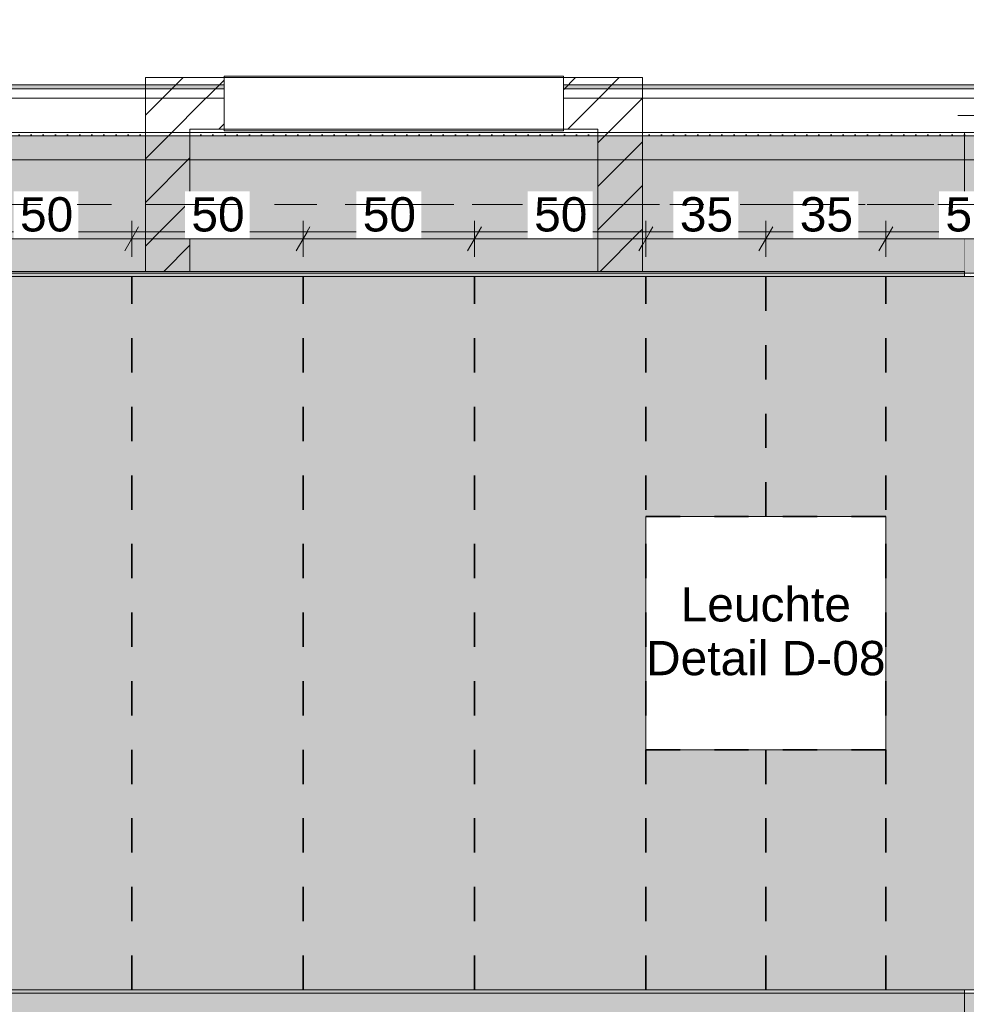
# Model space of a CAD drawing. Header units: metres. Extents: x -3.6 to 84.5, y -11 to 16.8.
# Tile 290 of 389: x 37.2 to 40, y 6 to 8.8. Entities that reach past the tile are written whole.
import ezdxf

# ---------------------------------------------------------------- set-up
doc = ezdxf.new("R2010")
doc.units = ezdxf.units.M
doc.header["$MEASUREMENT"] = 0
for name, pattern in [('Achse', [0.2, 0.1, -0.05, 0, -0.05]), ('Punktlinie weit', [0.06, 0.01, -0.05]), ('Strichlinie doppelt', [0.546806, 0.264583, -0.105833, 0.070556, -0.105833]), ('Wipeout_Contour', [1, 0, -1])]:
    doc.linetypes.add(name, pattern=pattern)
for name, color, linetype in [('154 - Bemaßung_ Beschriftung.Ausbau - Deckenspiegel', 7, 'Continuous'), ('451 - Universal.Achsen Raster', 7, 'Continuous'), ('605 - Struktur.Wand Innen', 7, 'Continuous'), ('607 - Struktur.Stütze', 7, 'Continuous'), ('608 - Struktur.Träger', 7, 'Continuous'), ('Abbruch_302 - Elemente.Schraffur', 7, 'Continuous'), ('Abbruch_605 - Struktur.Wand Innen', 7, 'Continuous'), ('Neubau_154 - Bemaßung_ Beschriftung.Ausbau - Deckenspiegel', 7, 'Continuous'), ('Neubau_651 - Abdeckung.Decke abgehängt_ bekleidet', 7, 'Continuous'), ('Neubau_653 - Abdeckung.TB Verkofferung', 7, 'Continuous'), ('Neubau_804 - HKLSE.Elektrik', 7, 'Continuous')]:
    doc.layers.add(name, color=color, linetype=linetype)
doc.styles.add('ERSTELLTER_STIL_2', font='txt')
doc.linetypes.add('Abbruch 1', pattern='A,0,[1,2022.0244.A_L5A-PL04.04_iB_Deckenspiegel 2.OG1.Shx,S=0.001984,R=0,X=0,Y=0],-0.25,0', length=0.25)
doc.dimstyles.new('ERSTELLTER_STIL__2', dxfattribs={"dimtxt": 0.1, "dimasz": 0.0532, "dimexe": 0.18, "dimexo": 0.0625, "dimgap": 0, "dimtad": 1, "dimtih": 1, "dimtoh": 1, "dimzin": 0, "dimdsep": 46, "dimtxsty": 'ERSTELLTER_STIL_2', "dimblk": 'ARROWHEAD_2', "dimblk1": 'ARROWHEAD_2', "dimblk2": 'ARROWHEAD_2', "dimcen": 0.09, "dimse1": 1, "dimse2": 1, "dimclrd": 7, "dimclre": 7, "dimclrt": 7, "dimazin": 0, "dimtfac": 1, "dimtdec": 4, "dimtmove": 0, "dimatfit": 3, "dimfxl": 1, "dimtolj": 1, "dimtzin": 0, "dimarcsym": 0})
doc.dimstyles.new('ERSTELLTER_STIL__5', dxfattribs={"dimtxt": 0.18, "dimasz": 0.02736, "dimexe": 0.18, "dimexo": 0.0625, "dimgap": 0, "dimtad": 0, "dimtih": 1, "dimtoh": 1, "dimdec": 4, "dimzin": 0, "dimdsep": 46, "dimcen": 0.09, "dimadec": 0, "dimazin": 0, "dimtfac": 1, "dimtdec": 4, "dimtmove": 0, "dimatfit": 3, "dimldrblk": 'ARROWHEAD_11', "dimfxl": 1, "dimtolj": 1, "dimtzin": 0, "dimarcsym": 0})
pattern_1 = [(45, (0, 0), (-0.01767767, 0.01767767), [0, -0.025])]
pattern_2 = [(45, (0, 0), (-0.0636396, 0.0636396), [])]
pattern_3 = [(45, (0, 0), (-0.08485281, 0.08485281), []), (45, (-0.04243, 0.04243), (-0.08485281, 0.08485281), [0.09, -0.03])]

# ---------------------------------------------------------------- blocks, each defined once
blk = doc.blocks.new('*D272')
at = {"layer": '154 - Bemaßung_ Beschriftung.Ausbau - Deckenspiegel', "color": 7, "linetype": 'Continuous', "lineweight": 5}
for p, q in [((37.04, 8.1475), (37.04, 8.2525)), ((37.54, 8.1475), (37.54, 8.2525)), ((37.0602, 8.235), (37.0198, 8.165)), ((37.5602, 8.235), (37.5198, 8.165)), ((37.04, 8.2), (37.54, 8.2))]:
    blk.add_line(p, q, dxfattribs=at)
at = {"color": 254, "linetype": 'Wipeout_Contour', "lineweight": 0, "ltscale": 152.795661}
blk.add_wipeout([(37.1954, 8.2012), (37.3846, 8.2012), (37.3846, 8.3387), (37.1954, 8.3387)], dxfattribs=at).dxf.layer = '154 - Bemaßung_ Beschriftung.Ausbau - Deckenspiegel'
at = {"layer": '154 - Bemaßung_ Beschriftung.Ausbau - Deckenspiegel', "color": 7, "lineweight": 5, "insert": (37.2141, 8.22), "char_height": 0.1, "attachment_point": 7, "style": 'ERSTELLTER_STIL_2'}
blk.add_mtext('\\A1;{\\pql;\\fArial|b0|i0|c0|p38;50}', dxfattribs=at)
blk = doc.blocks.new('ARROWHEAD_2')
at = {"color": 0, "linetype": 'Continuous', "lineweight": 0}
for p, q in [((-0.378, -0.655), (0.378, 0.655)), ((0, 0), (-1, 0))]:
    blk.add_line(p, q, dxfattribs=at)
blk = doc.blocks.new('*D273')
at = {"layer": '154 - Bemaßung_ Beschriftung.Ausbau - Deckenspiegel', "color": 7, "linetype": 'Continuous', "lineweight": 5}
for p, q in [((37.54, 8.1475), (37.54, 8.2525)), ((38.04, 8.1475), (38.04, 8.2525)), ((37.5602, 8.235), (37.5198, 8.165)), ((38.0602, 8.235), (38.0198, 8.165)), ((37.54, 8.2), (38.04, 8.2))]:
    blk.add_line(p, q, dxfattribs=at)
at = {"color": 254, "linetype": 'Wipeout_Contour', "lineweight": 0, "ltscale": 154.748702}
blk.add_wipeout([(37.6954, 8.2012), (37.8846, 8.2012), (37.8846, 8.3387), (37.6954, 8.3387)], dxfattribs=at).dxf.layer = '154 - Bemaßung_ Beschriftung.Ausbau - Deckenspiegel'
at = {"layer": '154 - Bemaßung_ Beschriftung.Ausbau - Deckenspiegel', "color": 7, "lineweight": 5, "insert": (37.7141, 8.22), "char_height": 0.1, "attachment_point": 7, "style": 'ERSTELLTER_STIL_2'}
blk.add_mtext('\\A1;{\\pql;\\fArial|b0|i0|c0|p38;50}', dxfattribs=at)
blk = doc.blocks.new('*D274')
at = {"layer": '154 - Bemaßung_ Beschriftung.Ausbau - Deckenspiegel', "color": 7, "linetype": 'Continuous', "lineweight": 5}
for p, q in [((38.04, 8.1475), (38.04, 8.2525)), ((38.54, 8.1475), (38.54, 8.2525)), ((38.0602, 8.235), (38.0198, 8.165)), ((38.5602, 8.235), (38.5198, 8.165)), ((38.04, 8.2), (38.54, 8.2))]:
    blk.add_line(p, q, dxfattribs=at)
at = {"color": 254, "linetype": 'Wipeout_Contour', "lineweight": 0, "ltscale": 156.702926}
blk.add_wipeout([(38.1954, 8.2012), (38.3846, 8.2012), (38.3846, 8.3387), (38.1954, 8.3387)], dxfattribs=at).dxf.layer = '154 - Bemaßung_ Beschriftung.Ausbau - Deckenspiegel'
at = {"layer": '154 - Bemaßung_ Beschriftung.Ausbau - Deckenspiegel', "color": 7, "lineweight": 5, "insert": (38.2141, 8.22), "char_height": 0.1, "attachment_point": 7, "style": 'ERSTELLTER_STIL_2'}
blk.add_mtext('\\A1;{\\pql;\\fArial|b0|i0|c0|p38;50}', dxfattribs=at)
blk = doc.blocks.new('*D275')
at = {"layer": '154 - Bemaßung_ Beschriftung.Ausbau - Deckenspiegel', "color": 7, "linetype": 'Continuous', "lineweight": 5}
for p, q in [((38.54, 8.1475), (38.54, 8.2525)), ((39.04, 8.1475), (39.04, 8.2525)), ((38.5602, 8.235), (38.5198, 8.165)), ((39.0602, 8.235), (39.0198, 8.165)), ((38.54, 8.2), (39.04, 8.2))]:
    blk.add_line(p, q, dxfattribs=at)
at = {"color": 254, "linetype": 'Wipeout_Contour', "lineweight": 0, "ltscale": 158.658291}
blk.add_wipeout([(38.6954, 8.2012), (38.8846, 8.2012), (38.8846, 8.3387), (38.6954, 8.3387)], dxfattribs=at).dxf.layer = '154 - Bemaßung_ Beschriftung.Ausbau - Deckenspiegel'
at = {"layer": '154 - Bemaßung_ Beschriftung.Ausbau - Deckenspiegel', "color": 7, "lineweight": 5, "insert": (38.7141, 8.22), "char_height": 0.1, "attachment_point": 7, "style": 'ERSTELLTER_STIL_2'}
blk.add_mtext('\\A1;{\\pql;\\fArial|b0|i0|c0|p38;50}', dxfattribs=at)
blk = doc.blocks.new('*D276')
at = {"layer": '154 - Bemaßung_ Beschriftung.Ausbau - Deckenspiegel', "color": 7, "linetype": 'Continuous', "lineweight": 5}
for p, q in [((39.04, 8.1475), (39.04, 8.2525)), ((39.39, 8.1475), (39.39, 8.2525)), ((39.0602, 8.235), (39.0198, 8.165)), ((39.4102, 8.235), (39.3698, 8.165)), ((39.04, 8.2), (39.39, 8.2))]:
    blk.add_line(p, q, dxfattribs=at)
at = {"color": 254, "linetype": 'Wipeout_Contour', "lineweight": 0, "ltscale": 160.321217}
blk.add_wipeout([(39.1204, 8.2012), (39.3096, 8.2012), (39.3096, 8.3387), (39.1204, 8.3387)], dxfattribs=at).dxf.layer = '154 - Bemaßung_ Beschriftung.Ausbau - Deckenspiegel'
at = {"layer": '154 - Bemaßung_ Beschriftung.Ausbau - Deckenspiegel', "color": 7, "lineweight": 5, "insert": (39.1391, 8.22), "char_height": 0.1, "attachment_point": 7, "style": 'ERSTELLTER_STIL_2'}
blk.add_mtext('\\A1;{\\pql;\\fArial|b0|i0|c0|p38;35}', dxfattribs=at)
blk = doc.blocks.new('*D277')
at = {"layer": '154 - Bemaßung_ Beschriftung.Ausbau - Deckenspiegel', "color": 7, "linetype": 'Continuous', "lineweight": 5}
for p, q in [((39.39, 8.1475), (39.39, 8.2525)), ((39.74, 8.1475), (39.74, 8.2525)), ((39.4102, 8.235), (39.3698, 8.165)), ((39.7602, 8.235), (39.7198, 8.165)), ((39.39, 8.2), (39.74, 8.2))]:
    blk.add_line(p, q, dxfattribs=at)
at = {"color": 254, "linetype": 'Wipeout_Contour', "lineweight": 0, "ltscale": 161.691264}
blk.add_wipeout([(39.4704, 8.2012), (39.6596, 8.2012), (39.6596, 8.3387), (39.4704, 8.3387)], dxfattribs=at).dxf.layer = '154 - Bemaßung_ Beschriftung.Ausbau - Deckenspiegel'
at = {"layer": '154 - Bemaßung_ Beschriftung.Ausbau - Deckenspiegel', "color": 7, "lineweight": 5, "insert": (39.4891, 8.22), "char_height": 0.1, "attachment_point": 7, "style": 'ERSTELLTER_STIL_2'}
blk.add_mtext('\\A1;{\\pql;\\fArial|b0|i0|c0|p38;35}', dxfattribs=at)
blk = doc.blocks.new('*D278')
at = {"layer": '154 - Bemaßung_ Beschriftung.Ausbau - Deckenspiegel', "color": 7, "linetype": 'Continuous', "lineweight": 5}
for p, q in [((39.74, 8.1475), (39.74, 8.2525)), ((40.24, 8.1475), (40.24, 8.2525)), ((39.7602, 8.235), (39.7198, 8.165)), ((40.2602, 8.235), (40.2198, 8.165)), ((39.74, 8.2), (40.24, 8.2))]:
    blk.add_line(p, q, dxfattribs=at)
at = {"color": 254, "linetype": 'Wipeout_Contour', "lineweight": 0, "ltscale": 163.355575}
blk.add_wipeout([(39.8954, 8.2012), (40.0846, 8.2012), (40.0846, 8.3387), (39.8954, 8.3387)], dxfattribs=at).dxf.layer = '154 - Bemaßung_ Beschriftung.Ausbau - Deckenspiegel'
at = {"layer": '154 - Bemaßung_ Beschriftung.Ausbau - Deckenspiegel', "color": 7, "lineweight": 5, "insert": (39.9141, 8.22), "char_height": 0.1, "attachment_point": 7, "style": 'ERSTELLTER_STIL_2'}
blk.add_mtext('\\A1;{\\pql;\\fArial|b0|i0|c0|p38;50}', dxfattribs=at)
blk = doc.blocks.new('*D409')
at = {"layer": '154 - Bemaßung_ Beschriftung.Ausbau - Deckenspiegel', "color": 7, "linetype": 'Continuous', "lineweight": 5}
for p, q in [((19.49, 8.3775), (19.49, 8.4825)), ((43.335, 8.3775), (43.335, 8.4825)), ((19.5102, 8.465), (19.4698, 8.395)), ((43.3148, 8.395), (43.3552, 8.465)), ((19.4558, 8.43), (19.49, 8.43)), ((19.49, 8.43), (43.335, 8.43)), ((43.335, 8.43), (43.3692, 8.43))]:
    blk.add_line(p, q, dxfattribs=at)
at = {"color": 254, "linetype": 'Wipeout_Contour', "lineweight": 0, "ltscale": 130.180221}
blk.add_wipeout([(31.1977, 8.4312), (31.6273, 8.4312), (31.6273, 8.5687), (31.1977, 8.5687)], dxfattribs=at).dxf.layer = '154 - Bemaßung_ Beschriftung.Ausbau - Deckenspiegel'
at = {"layer": '154 - Bemaßung_ Beschriftung.Ausbau - Deckenspiegel', "color": 7, "lineweight": 5, "insert": (31.2165, 8.4306), "char_height": 0.1, "attachment_point": 7, "style": 'ERSTELLTER_STIL_2'}
blk.add_mtext('\\A1;{\\pql;\\fArial|b0|i0|c0|p38;23,84\\fArial|b0|i0|c0|p38;\\A1{\\H.66x;\\S5^  ;}}', dxfattribs=at)
blk = doc.blocks.new('ARROWHEAD_11')
at = {"color": 0, "linetype": 'Continuous', "lineweight": 0}
blk.add_line((0, 0), (-1, 0), dxfattribs=at)
at = {"color": 0, "linetype": 'Continuous', "lineweight": 0, "const_width": 0.25, "flags": 128}
blk.add_lwpolyline([(-0.125, 0, 1), (0.125, 0, 1)], format="xyb", close=True, dxfattribs=at)

msp = doc.modelspace()

# ---------------------------------------------------------------- hatches: boundary and pattern name
at = {"layer": '607 - Struktur.Stütze', "linetype": 'Continuous', "lineweight": 0, "true_color": 0x000000}
h = msp.add_hatch(dxfattribs=at)
h.set_pattern_fill('Gips_0001', color=18, style=0, pattern_type=2)
h.set_pattern_definition(pattern_1)
h.paths.add_polyline_path([(39.97, 8.51), (39.97, 8.09), (40.29, 8.09), (40.29, 8.51), (40.21, 8.51), (40.21, 8.5), (40.28, 8.5), (40.28, 8.1), (39.98, 8.1), (39.98, 8.5), (40.05, 8.5), (40.05, 8.51)])
h = msp.add_hatch(dxfattribs=at)
h.set_pattern_fill('Gips_0001', color=18, style=0, pattern_type=2)
h.set_pattern_definition(pattern_1)
h.paths.add_polyline_path([(39.97, 6.01), (39.97, 5.19), (40.015, 5.19), (40.015, 5.2), (39.98, 5.2), (39.98, 6), (40.28, 6), (40.28, 5.2), (40.165, 5.2), (40.165, 5.19), (40.29, 5.19), (40.29, 6.01)])
at = {"layer": '608 - Struktur.Träger', "linetype": 'Continuous', "lineweight": 0, "true_color": 0x000000}
h = msp.add_hatch(dxfattribs=at)
h.set_pattern_fill('Gips_0001', color=18, style=0, pattern_type=2)
h.set_pattern_definition(pattern_1)
h.paths.add_polyline_path([(36.61, 8.51), (36.61, 8.5), (37.58, 8.5), (37.58, 8.51)])
h = msp.add_hatch(dxfattribs=at)
h.set_pattern_fill('Gips_0001', color=18, style=0, pattern_type=2)
h.set_pattern_definition(pattern_1)
h.paths.add_polyline_path([(39.03, 8.5), (39.97, 8.5), (39.97, 8.51), (39.03, 8.51)])
h = msp.add_hatch(dxfattribs=at)
h.set_pattern_fill('Gips_0001', color=18, style=0, pattern_type=2)
h.set_pattern_definition(pattern_1)
h.paths.add_polyline_path([(39.97, 6.01), (33.09, 6.01), (33.09, 6), (39.97, 6)])
h = msp.add_hatch(dxfattribs=at)
h.set_pattern_fill('Beton__Stahlbeton_0001', color=18, style=0, pattern_type=2)
h.set_pattern_definition(pattern_3)
h.paths.add_polyline_path([(0.69, 6), (0.38, 6), (0.38, 5.8), (0.69, 5.8), (7.57, 5.8), (7.89, 5.8), (11.17, 5.8), (11.49, 5.8), (18.37, 5.8), (18.69, 5.8), (22.06, 5.8), (22.19, 5.8), (25.57, 5.8), (25.89, 5.8), (32.77, 5.8), (33.09, 5.8), (36.465, 5.8), (36.605, 5.8), (39.97, 5.8), (40.29, 5.8), (47.17, 5.8), (47.49, 5.8), (50.85, 5.8), (51.02, 5.8), (54.37, 5.8), (54.69, 5.8), (58.07, 5.8), (58.205, 5.8), (61.57, 5.8), (61.88, 5.8), (61.88, 6), (61.57, 6), (54.69, 6), (54.37, 6), (50.9625, 6), (50.8975, 6), (47.49, 6), (47.17, 6), (40.29, 6), (39.97, 6), (33.09, 6), (25.57, 6), (18.69, 6), (18.37, 6), (14.945, 6), (14.88, 6), (11.49, 6), (11.17, 6), (7.89, 6), (7.57, 6)])
at = {"layer": 'Abbruch_605 - Struktur.Wand Innen', "linetype": 'Continuous', "lineweight": 0, "true_color": 0x000000}
h = msp.add_hatch(dxfattribs=at)
h.set_pattern_fill('MW_Ziegel_0001', color=18, style=0, pattern_type=2)
h.set_pattern_definition(pattern_2)
h.paths.add_polyline_path([(37.58, 8.5201), (37.71, 8.5201), (37.58, 8.6701)])
h = msp.add_hatch(dxfattribs=at)
h.set_pattern_fill('MW_Ziegel_0001', color=18, style=0, pattern_type=2)
h.set_pattern_definition(pattern_2)
h.paths.add_polyline_path([(37.71, 8.6701), (37.58, 8.6701), (37.71, 8.5201)])
h = msp.add_hatch(dxfattribs=at)
h.set_pattern_fill('MW_Ziegel_0001', color=18, style=0, pattern_type=2)
h.set_pattern_definition(pattern_2)
h.paths.add_polyline_path([(38.9, 8.52), (39.03, 8.52), (39.03, 8.67)])
h = msp.add_hatch(dxfattribs=at)
h.set_pattern_fill('MW_Ziegel_0001', color=18, style=0, pattern_type=2)
h.set_pattern_definition(pattern_2)
h.paths.add_polyline_path([(38.9, 8.52), (39.03, 8.67), (38.9, 8.67)])
h = msp.add_hatch(dxfattribs=at)
h.set_pattern_fill('MW_Ziegel_0001', color=18, style=0, pattern_type=2)
h.set_pattern_definition(pattern_2)
h.paths.add_polyline_path([(37.58, 8.5201), (37.58, 8.22), (37.71, 8.22), (37.71, 8.5201)])
h = msp.add_hatch(dxfattribs=at)
h.set_pattern_fill('MW_Ziegel_0001', color=18, style=0, pattern_type=2)
h.set_pattern_definition(pattern_2)
h.paths.add_polyline_path([(38.9, 8.52), (38.9, 8.22), (39.03, 8.22), (39.03, 8.52)])
h = msp.add_hatch(dxfattribs=at)
h.set_pattern_fill('MW_Ziegel_0001', color=18, style=0, pattern_type=2)
h.set_pattern_definition(pattern_2)
h.paths.add_polyline_path([(37.71, 8.22), (37.58, 8.22), (37.58, 8.105), (37.71, 8.105)])
h = msp.add_hatch(dxfattribs=at)
h.set_pattern_fill('MW_Ziegel_0001', color=18, style=0, pattern_type=2)
h.set_pattern_definition(pattern_2)
h.paths.add_polyline_path([(39.03, 8.22), (38.9, 8.22), (38.9, 8.105), (39.03, 8.105)])
at = {"layer": 'Neubau_651 - Abdeckung.Decke abgehängt_ bekleidet', "linetype": 'Continuous', "lineweight": 13, "true_color": 0xffbfbf}
h = msp.add_hatch(dxfattribs=at)
h.set_pattern_fill('sechseckig_0001', color=254, style=0, pattern_type=2)
h.set_pattern_definition([(90, (0, 0), (-0.12990375, 0), [0.075, -0.15]), (90, (-0.06495, 0.1125), (-0.12990375, 0), [0.075, -0.15]), (150, (5e-18, 0.075), (0.06495188, 0.11249995), [0.075, -0.15]), (150, (-0.1299, 0.075), (0.06495188, 0.11249995), [0.075, -0.15]), (210, (0, 0), (-0.06495187, 0.11249995), [0.075, -0.15]), (210, (-0.1299, 8e-18), (-0.06495187, 0.11249995), [0.075, -0.15])])
h.paths.add_polyline_path([(19.49, 6.01), (43.335, 6.01), (43.335, 7.965), (43.335, 8.09), (19.49, 8.09)])
h.paths.add_polyline_path([(39.04, 7.39), (39.74, 7.39), (39.74, 6.71), (39.04, 6.71)], flags=0)
h.paths.add_polyline_path([(33.34, 7.39), (34.04, 7.39), (34.04, 6.71), (33.34, 6.71)], flags=0)
h.paths.add_polyline_path([(27.64, 7.39), (28.34, 7.39), (28.34, 6.71), (27.64, 6.71)], flags=0)
h.paths.add_polyline_path([(21.94, 7.39), (22.64, 7.39), (22.64, 6.71), (21.94, 6.71)], flags=0)
at = {"layer": 'Neubau_653 - Abdeckung.TB Verkofferung', "linetype": 'Continuous', "lineweight": 0, "true_color": 0x000000}
h = msp.add_hatch(dxfattribs=at)
h.set_pattern_fill('Gips_0001', color=18, style=0, pattern_type=2)
h.set_pattern_definition(pattern_1)
h.paths.add_polyline_path([(40.05, 8.6495), (36.61, 8.6495), (36.61, 8.637), (40.05, 8.637)])

# ---------------------------------------------------------------- linework, layer by layer
at = {"layer": '605 - Struktur.Wand Innen', "color": 7, "linetype": 'Continuous', "lineweight": 13}
for p, q in [((37.58, 8.105), (37.71, 8.105)), ((38.9, 8.105), (39.03, 8.105))]:
    msp.add_line(p, q, dxfattribs=at)
at = {"layer": '607 - Struktur.Stütze', "color": 7, "linetype": 'Continuous', "lineweight": 5, "flags": 128}
for points in [[(40.05, 8.51), (39.97, 8.51), (39.97, 8.09), (40.29, 8.09), (40.29, 8.51), (40.21, 8.51)], [(40.165, 5.19), (40.29, 5.19), (40.29, 6.01), (39.97, 6.01), (39.97, 5.19), (40.015, 5.19)]]:
    msp.add_lwpolyline(points, dxfattribs=at)
at = {"layer": '608 - Struktur.Träger', "color": 7, "linetype": 'Continuous', "lineweight": 5}
for p, q in [((37.58, 8.51), (36.61, 8.51)), ((37.58, 8.51), (37.58, 8.5)), ((37.71, 8.51), (37.71, 8.5)), ((38.9, 8.51), (38.9, 8.5)), ((39.03, 8.51), (39.03, 8.5)), ((39.97, 8.51), (39.03, 8.51)), ((39.97, 8.51), (39.97, 8.5)), ((39.97, 8.09), (33.09, 8.09)), ((39.97, 6.01), (33.09, 6.01)), ((39.97, 6.01), (39.97, 6))]:
    msp.add_line(p, q, dxfattribs=at)
at = {"layer": '608 - Struktur.Träger', "color": 7, "linetype": 'Continuous', "lineweight": 13}
for p, q in [((37.58, 8.5), (36.61, 8.5)), ((37.71, 8.5), (37.58, 8.5)), ((38.9, 8.5), (37.71, 8.5)), ((39.03, 8.5), (38.9, 8.5)), ((39.97, 8.5), (39.03, 8.5)), ((40.29, 8.5), (39.97, 8.5)), ((0.38, 8.09), (61.88, 8.09)), ((0.38, 6.01), (61.88, 6.01)), ((39.97, 6), (33.09, 6)), ((40.29, 6), (39.97, 6))]:
    msp.add_line(p, q, dxfattribs=at)
at = {"layer": '608 - Struktur.Träger', "color": 7, "linetype": 'Achse', "lineweight": 9}
msp.add_line((0.38, 8.3), (61.88, 8.3), dxfattribs=at)
at = {"layer": 'Abbruch_605 - Struktur.Wand Innen', "color": 160, "linetype": 'Abbruch 1', "lineweight": 5, "true_color": 0x3232ff}
msp.add_line((39.95, 8.56), (40.31, 8.56), dxfattribs=at)
msp.add_line((39.95, 8.56), (40.31, 8.56), dxfattribs=at)
at = {"layer": 'Abbruch_605 - Struktur.Wand Innen', "color": 7, "linetype": 'Abbruch 1', "lineweight": 18}
for p, q in [((37.58, 8.22), (37.58, 8.105)), ((37.71, 8.105), (37.71, 8.22)), ((38.9, 8.22), (38.9, 8.105)), ((39.03, 8.105), (39.03, 8.22))]:
    msp.add_line(p, q, dxfattribs=at)
at = {"layer": 'Abbruch_605 - Struktur.Wand Innen', "color": 7, "linetype": 'Abbruch 1', "lineweight": 18, "flags": 128}
for points in [[(37.58, 8.6701), (37.58, 8.5201)], [(39.03, 8.67), (39.03, 8.52)], [(37.58, 8.5201), (37.58, 8.22)], [(37.71, 8.22), (37.71, 8.5201)], [(38.9, 8.52), (38.9, 8.22)], [(39.03, 8.22), (39.03, 8.52)]]:
    msp.add_lwpolyline(points, dxfattribs=at)
at = {"layer": 'Neubau_651 - Abdeckung.Decke abgehängt_ bekleidet', "color": 1, "linetype": 'Achse', "lineweight": 35}
for p, q in [((37.54, 6.01), (37.54, 8.09)), ((38.04, 6.01), (38.04, 8.09)), ((38.54, 6.01), (38.54, 8.09)), ((39.04, 6.01), (39.04, 8.09)), ((39.39, 8.09), (39.39, 7.39)), ((39.74, 6.01), (39.74, 8.09)), ((39.04, 7.39), (39.74, 7.39)), ((39.04, 6.71), (39.74, 6.71)), ((39.39, 6.71), (39.39, 6.01))]:
    msp.add_line(p, q, dxfattribs=at)
at = {"layer": 'Neubau_651 - Abdeckung.Decke abgehängt_ bekleidet', "color": 1, "linetype": 'Punktlinie weit', "lineweight": 13, "flags": 128}
for points in [[(19.49, 6.01), (43.335, 6.01), (43.335, 7.965), (43.335, 8.09), (19.49, 8.09)], [(39.04, 7.39), (39.74, 7.39), (39.74, 6.71), (39.04, 6.71)]]:
    msp.add_lwpolyline(points, close=True, dxfattribs=at)
at = {"layer": 'Neubau_653 - Abdeckung.TB Verkofferung', "color": 1, "linetype": 'Continuous', "lineweight": 9}
for p, q in [((40.05, 8.6495), (36.61, 8.6495)), ((40.05, 8.22), (36.61, 8.22))]:
    msp.add_line(p, q, dxfattribs=at)
at = {"layer": 'Neubau_653 - Abdeckung.TB Verkofferung', "color": 1, "linetype": 'Continuous', "lineweight": 5}
for p, q in [((40.05, 8.6495), (36.61, 8.6495)), ((40.05, 8.637), (36.61, 8.637)), ((40.05, 8.61), (36.61, 8.61)), ((40.05, 8.51), (36.61, 8.51))]:
    msp.add_line(p, q, dxfattribs=at)
at = {"layer": 'Neubau_804 - HKLSE.Elektrik', "color": 1, "linetype": 'Continuous', "lineweight": 13, "flags": 128}
msp.add_lwpolyline([(39.04, 6.71), (39.74, 6.71), (39.74, 7.39), (39.04, 7.39)], close=True, dxfattribs=at)

# ---------------------------------------------------------------- texts
at = {"layer": '154 - Bemaßung_ Beschriftung.Ausbau - Deckenspiegel', "color": 7, "linetype": 'Continuous', "lineweight": 9, "insert": (39.39, 7.0549), "char_height": 0.1, "attachment_point": 5, "line_spacing_factor": 0.940294, "style": 'ERSTELLTER_STIL_2'}
msp.add_mtext('\\A1;{\\pqc;\\fArial|b0|i0|c0|p38;Leuchte\\P\\pqc;\\fArial|b0|i0|c0|p38;Detail\\fArial|b0|i0|c0|p38; \\fArial|b0|i0|c0|p38;D-08}', dxfattribs=at)

# ---------------------------------------------------------------- leaders
at = {"layer": 'Neubau_154 - Bemaßung_ Beschriftung.Ausbau - Deckenspiegel', "color": 1, "linetype": 'Continuous', "lineweight": 13, "annotation_type": 0, "has_hookline": 1, "hookline_direction": 1, "text_width": 1.3167}
msp.add_leader([(40.09, 6.0899), (39.8964, 5.642), (39.8243, 5.642)], dimstyle='ERSTELLTER_STIL__5', dxfattribs=at)

# ---------------------------------------------------------------- next in the draw order: wipeouts: each hides what was drawn before it
at = {"color": 254, "linetype": 'Wipeout_Contour', "lineweight": 0, "ltscale": 151.937652}
msp.add_wipeout([(37.58, 8.22), (36.61, 8.22), (36.61, 8.105), (37.58, 8.105)], dxfattribs=at).dxf.layer = '605 - Struktur.Wand Innen'
at = {"color": 254, "linetype": 'Wipeout_Contour', "lineweight": 0, "ltscale": 156.667034}
msp.add_wipeout([(38.9, 8.22), (37.71, 8.22), (37.71, 8.105), (38.9, 8.105)], dxfattribs=at).dxf.layer = '605 - Struktur.Wand Innen'
at = {"color": 254, "linetype": 'Wipeout_Contour', "lineweight": 0, "ltscale": 161.346003}
msp.add_wipeout([(39.03, 8.22), (39.03, 8.105), (39.97, 8.105), (39.97, 8.22)], dxfattribs=at).dxf.layer = '605 - Struktur.Wand Innen'
at = {"color": 254, "linetype": 'Wipeout_Contour', "lineweight": 0, "ltscale": 157.049877}
msp.add_wipeout([(37.8101, 8.6748), (38.8, 8.6748), (38.8, 8.5148), (37.8101, 8.5148)], dxfattribs=at).dxf.layer = 'Abbruch_302 - Elemente.Schraffur'

# ---------------------------------------------------------------- next in the draw order: hatches: boundary and pattern name
at = {"layer": '608 - Struktur.Träger', "linetype": 'Continuous', "lineweight": 0, "true_color": 0x000000}
h = msp.add_hatch(dxfattribs=at)
h.set_pattern_fill('Beton__Stahlbeton_0001', color=18, style=0, pattern_type=2)
h.set_pattern_definition(pattern_3)
h.paths.add_polyline_path([(0.69, 8.5), (0.38, 8.5), (0.38, 8.1), (0.69, 8.1), (7.57, 8.1), (7.89, 8.1), (11.17, 8.1), (11.49, 8.1), (14.77, 8.1), (15.09, 8.1), (18.37, 8.1), (18.69, 8.1), (25.57, 8.1), (25.89, 8.1), (29.23, 8.1), (29.4, 8.1), (32.77, 8.1), (33.09, 8.1), (39.97, 8.1), (40.29, 8.1), (47.17, 8.1), (47.49, 8.1), (50.77, 8.1), (51.09, 8.1), (54.37, 8.1), (54.69, 8.1), (61.57, 8.1), (61.88, 8.1), (61.88, 8.5), (61.57, 8.5), (58.205, 8.5), (58.055, 8.5), (54.69, 8.5), (54.37, 8.5), (51.09, 8.5), (50.77, 8.5), (47.49, 8.5), (47.17, 8.5), (43.81, 8.5), (43.66, 8.5), (40.29, 8.5), (39.97, 8.5), (39.03, 8.5), (38.9, 8.5), (37.71, 8.5), (37.58, 8.5), (36.61, 8.5), (36.46, 8.5), (33.09, 8.5), (32.77, 8.5), (29.4, 8.5), (29.23, 8.5), (25.89, 8.5), (25.57, 8.5), (18.69, 8.5), (18.37, 8.5), (15.09, 8.5), (14.77, 8.5), (11.49, 8.5), (11.17, 8.5), (7.89, 8.5), (7.57, 8.5)])
h = msp.add_hatch(dxfattribs=at)
h.set_pattern_fill('Gips_0001', color=18, style=0, pattern_type=2)
h.set_pattern_definition(pattern_1)
h.paths.add_polyline_path([(37.71, 8.5), (38.9, 8.5), (38.9, 8.51), (37.71, 8.51)])
h = msp.add_hatch(dxfattribs=at)
h.set_pattern_fill('Gips_0001', color=18, style=0, pattern_type=2)
h.set_pattern_definition(pattern_1)
h.paths.add_polyline_path([(33.09, 8.1), (33.09, 8.09), (39.97, 8.09), (39.97, 8.1)])
at = {"layer": 'Abbruch_605 - Struktur.Wand Innen', "linetype": 'Continuous', "lineweight": 0, "true_color": 0x000000}
h = msp.add_hatch(dxfattribs=at)
h.set_pattern_fill('MW_Ziegel_0001', color=18, style=0, pattern_type=2)
h.set_pattern_definition(pattern_2)
h.paths.add_polyline_path([(37.71, 8.6701), (37.71, 8.5201), (37.81, 8.52), (37.81, 8.67)])
h = msp.add_hatch(dxfattribs=at)
h.set_pattern_fill('MW_Ziegel_0001', color=18, style=0, pattern_type=2)
h.set_pattern_definition(pattern_2)
h.paths.add_polyline_path([(38.8, 8.67), (38.8, 8.52), (38.9, 8.52), (38.9, 8.67)])

# ---------------------------------------------------------------- next in the draw order: linework, layer by layer
at = {"layer": '605 - Struktur.Wand Innen', "color": 7, "linetype": 'Continuous', "lineweight": 13, "flags": 128}
for points in [[(37.58, 8.22), (36.61, 8.22)], [(38.9, 8.22), (37.71, 8.22)], [(39.97, 8.22), (39.03, 8.22)], [(36.61, 8.105), (39.97, 8.105)]]:
    msp.add_lwpolyline(points, dxfattribs=at)
at = {"layer": '608 - Struktur.Träger', "color": 7, "linetype": 'Continuous', "lineweight": 13}
msp.add_line((0.38, 8.51), (61.88, 8.51), dxfattribs=at)
at = {"layer": '608 - Struktur.Träger', "color": 7, "linetype": 'Continuous', "lineweight": 5}
for p, q in [((38.9, 8.51), (37.71, 8.51)), ((39.97, 8.1), (39.97, 8.09))]:
    msp.add_line(p, q, dxfattribs=at)
at = {"layer": '608 - Struktur.Träger', "color": 7, "linetype": 'Continuous', "lineweight": 13, "flags": 128}
msp.add_lwpolyline([(51.09, 8.1), (50.77, 8.1), (47.49, 8.1), (47.17, 8.1), (40.29, 8.1), (39.97, 8.1), (33.09, 8.1), (32.77, 8.1), (29.4, 8.1), (29.23, 8.1), (25.89, 8.1), (25.57, 8.1), (18.69, 8.1), (18.37, 8.1), (15.09, 8.1), (14.77, 8.1), (11.49, 8.1), (11.17, 8.1), (7.89, 8.1), (7.57, 8.1), (0.69, 8.1), (0.38, 8.1)], dxfattribs=at)
at = {"layer": 'Abbruch_302 - Elemente.Schraffur', "color": 7, "linetype": 'Abbruch 1', "lineweight": 5, "flags": 128}
msp.add_lwpolyline([(37.8101, 8.6748), (38.8, 8.6748), (38.8, 8.5148), (37.8101, 8.5148)], close=True, dxfattribs=at)
at = {"layer": 'Abbruch_605 - Struktur.Wand Innen', "color": 7, "linetype": 'Abbruch 1', "lineweight": 18}
for p, q in [((37.81, 8.67), (37.81, 8.52)), ((38.8, 8.67), (38.8, 8.52)), ((37.58, 8.22), (37.58, 8.105)), ((37.71, 8.105), (37.71, 8.22)), ((38.9, 8.22), (38.9, 8.105)), ((39.03, 8.105), (39.03, 8.22))]:
    msp.add_line(p, q, dxfattribs=at)
at = {"layer": 'Abbruch_605 - Struktur.Wand Innen', "color": 7, "linetype": 'Abbruch 1', "lineweight": 13}
for p, q in [((38.8, 8.67), (37.81, 8.67)), ((37.81, 8.52), (38.8, 8.52))]:
    msp.add_line(p, q, dxfattribs=at)
at = {"layer": 'Abbruch_605 - Struktur.Wand Innen', "color": 7, "linetype": 'Abbruch 1', "lineweight": 18, "flags": 128}
for points in [[(37.81, 8.67), (37.58, 8.6701)], [(39.03, 8.67), (38.8, 8.67)], [(37.71, 8.5201), (37.81, 8.52)], [(38.8, 8.52), (38.9, 8.52)]]:
    msp.add_lwpolyline(points, dxfattribs=at)

# ---------------------------------------------------------------- next in the draw order: dimensions: what is measured, and where the dimension line sits
at = {"layer": '154 - Bemaßung_ Beschriftung.Ausbau - Deckenspiegel', "color": 7, "linetype": 'Continuous', "lineweight": 5}
dim = msp.add_linear_dim(base=(37.54, 8.2), p1=(37.04, 8.09), p2=(37.54, 8.09), dimstyle='ERSTELLTER_STIL__2', dxfattribs=at)
dim.commit()
dim.dimension.update_dxf_attribs({"geometry": '*D272', "text_midpoint": (37.2903, 8.27), "dimtype": 160})

# ---------------------------------------------------------------- next in the draw order: dimensions: what is measured, and where the dimension line sits
dim = msp.add_linear_dim(base=(38.04, 8.2), p1=(37.54, 8.09), p2=(38.04, 8.09), dimstyle='ERSTELLTER_STIL__2', dxfattribs=at)
dim.commit()
dim.dimension.update_dxf_attribs({"geometry": '*D273', "text_midpoint": (37.7903, 8.27), "dimtype": 160})

# ---------------------------------------------------------------- next in the draw order: dimensions: what is measured, and where the dimension line sits
dim = msp.add_linear_dim(base=(38.54, 8.2), p1=(38.04, 8.09), p2=(38.54, 8.09), dimstyle='ERSTELLTER_STIL__2', dxfattribs=at)
dim.commit()
dim.dimension.update_dxf_attribs({"geometry": '*D274', "text_midpoint": (38.2903, 8.27), "dimtype": 160})

# ---------------------------------------------------------------- next in the draw order: dimensions: what is measured, and where the dimension line sits
dim = msp.add_linear_dim(base=(39.04, 8.2), p1=(38.54, 8.09), p2=(39.04, 8.09), dimstyle='ERSTELLTER_STIL__2', dxfattribs=at)
dim.commit()
dim.dimension.update_dxf_attribs({"geometry": '*D275', "text_midpoint": (38.7903, 8.27), "dimtype": 160})

# ---------------------------------------------------------------- next in the draw order: dimensions: what is measured, and where the dimension line sits
dim = msp.add_linear_dim(base=(39.39, 8.2), p1=(39.04, 8.09), p2=(39.39, 8.09), dimstyle='ERSTELLTER_STIL__2', dxfattribs=at)
dim.commit()
dim.dimension.update_dxf_attribs({"geometry": '*D276', "text_midpoint": (39.2153, 8.27), "dimtype": 160})

# ---------------------------------------------------------------- next in the draw order: dimensions: what is measured, and where the dimension line sits
dim = msp.add_linear_dim(base=(39.74, 8.2), p1=(39.39, 8.09), p2=(39.74, 8.09), dimstyle='ERSTELLTER_STIL__2', dxfattribs=at)
dim.commit()
dim.dimension.update_dxf_attribs({"geometry": '*D277', "text_midpoint": (39.5653, 8.27), "dimtype": 160})

# ---------------------------------------------------------------- next in the draw order: dimensions: what is measured, and where the dimension line sits
dim = msp.add_linear_dim(base=(40.24, 8.2), p1=(39.74, 8.09), p2=(40.24, 8.09), dimstyle='ERSTELLTER_STIL__2', dxfattribs=at)
dim.commit()
dim.dimension.update_dxf_attribs({"geometry": '*D278', "text_midpoint": (39.9903, 8.27), "dimtype": 160})

# ---------------------------------------------------------------- next in the draw order: dimensions: what is measured, and where the dimension line sits
dim = msp.add_linear_dim(base=(43.335, 8.42998), p1=(19.48999, 8.08998), p2=(43.335, 8.08998), dimstyle='ERSTELLTER_STIL__2', dxfattribs=at)
dim.commit()
dim.dimension.update_dxf_attribs({"geometry": '*D409', "text_midpoint": (31.51954, 8.49998), "dimtype": 160})

# ---------------------------------------------------------------- next in the draw order: linework, layer by layer
at = {"layer": '451 - Universal.Achsen Raster', "color": 160, "linetype": 'Strichlinie doppelt', "lineweight": 9, "true_color": 0x3232ff}
msp.add_line((64.935, 8.3), (-3.175, 8.3), dxfattribs=at)

doc.saveas('drawing.dxf')
